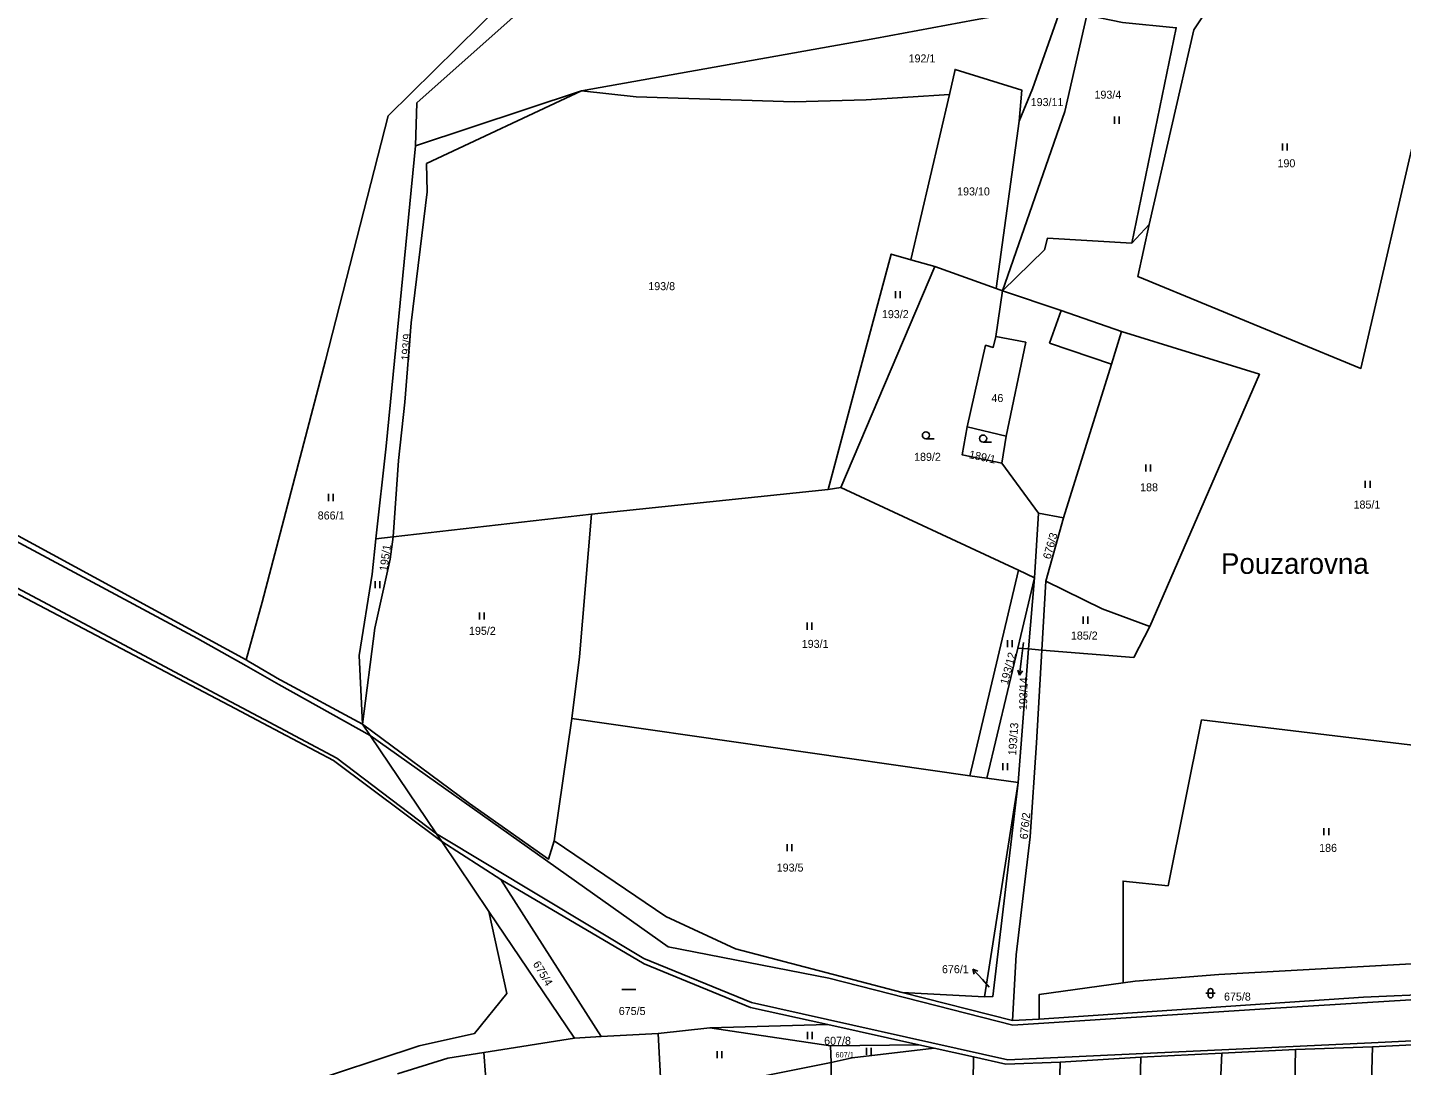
# Model space of a CAD drawing. Extents: x -7483133 to -743907, y -11317770 to -1129777.
# Drawn here: x -747346.2 to -747054.3, y -1132299.2 to -1132078.7 of the extents above; entities that cross this region are included whole.
import ezdxf

# ---------------------------------------------------------------- set-up
doc = ezdxf.new("R2010")
doc.units = 0
for name, color, linetype in [('Hranice parcel', 7, 'Continuous'), ('Parcelní čísla', 7, 'Continuous'), ('Pop  PČ popisy', 7, 'Continuous'), ('Vnitřní kresba', 7, 'Continuous'), ('Značky kultur', 7, 'Continuous')]:
    doc.layers.add(name, color=color, linetype=linetype)

msp = doc.modelspace()

# ---------------------------------------------------------------- linework, layer by layer
at = {"layer": 'Hranice parcel'}
for p, q in [((-747263.75, -1132103.85), (-747228.47, -1132092.15)), ((-747263.75, -1132103.85), (-747228.47, -1132092.15)), ((-747158.5, -1132128.05), (-747150.29, -1132092.96)), ((-747140.38, -1132134.18), (-747135.55, -1132098.59)), ((-747269.98, -1132167.65), (-747263.75, -1132103.85)), ((-747269.98, -1132167.65), (-747263.75, -1132103.85)), ((-747107.91, -1132120.57), (-747111.59, -1132124.55)), ((-747153.41, -1132129.5), (-747173.44, -1132176.4)), ((-747153.41, -1132129.5), (-747158.5, -1132128.05)), ((-747140.38, -1132134.18), (-747153.41, -1132129.5)), ((-747139.05, -1132134.66), (-747140.38, -1132134.18)), ((-747272.17, -1132187.34), (-747269.98, -1132167.65)), ((-747272.17, -1132187.34), (-747269.98, -1132167.65)), ((-747139.22, -1132171.24), (-747131.42, -1132181.87)), ((-747176.09, -1132176.86), (-747226.39, -1132182.08)), ((-747173.44, -1132176.4), (-747176.09, -1132176.86)), ((-747173.44, -1132176.4), (-747135.67, -1132194.01)), ((-747268.52, -1132186.91), (-747226.39, -1132182.08)), ((-747132.29, -1132195.65), (-747131.42, -1132181.87)), ((-747131.42, -1132181.87), (-747126.13, -1132182.86)), ((-747126.13, -1132182.86), (-747129.83, -1132196.35)), ((-747273, -1132194.85), (-747272.17, -1132187.34)), ((-747273, -1132194.85), (-747272.17, -1132187.34)), ((-747272.17, -1132187.34), (-747268.52, -1132186.91)), ((-747145.99, -1132237.68), (-747135.67, -1132194.01)), ((-747135.67, -1132194.01), (-747132.29, -1132195.65)), ((-747135.81, -1132210.59), (-747132.29, -1132195.65)), ((-747133.51, -1132210.73), (-747132.29, -1132195.65)), ((-747129.83, -1132196.35), (-747130.69, -1132210.98)), ((-747142.36, -1132238.19), (-747135.81, -1132210.59)), ((-747133.51, -1132210.73), (-747135.81, -1132210.59)), ((-747135.71, -1132239.13), (-747133.51, -1132210.73)), ((-747130.69, -1132210.98), (-747133.51, -1132210.73)), ((-747230.54, -1132225.53), (-747234.28, -1132251.53)), ((-747230.54, -1132225.53), (-747145.99, -1132237.68)), ((-747142.36, -1132238.19), (-747145.99, -1132237.68)), ((-747135.71, -1132239.13), (-747142.36, -1132238.19)), ((-747142.9, -1132284.67), (-747135.71, -1132239.13)), ((-747248.16, -1132266.52), (-747258.19, -1132251.66)), ((-747258.19, -1132251.66), (-747245.64, -1132259.69)), ((-747248.16, -1132266.52), (-747258.19, -1132251.66)), ((-747224.29, -1132293.07), (-747245.64, -1132259.69)), ((-747230, -1132293.43), (-747248.16, -1132266.52)), ((-747230, -1132293.43), (-747248.16, -1132266.52)), ((-747160.38, -1132283.74), (-747142.9, -1132284.67)), ((-747136.97, -1132289.67), (-747160.38, -1132283.74)), ((-747212.18, -1132292.42), (-747201.25, -1132291.26)), ((-747201.25, -1132291.26), (-747176.19, -1132290.5)), ((-747175.58, -1132295.03), (-747201.25, -1132291.26)), ((-747176.19, -1132290.5), (-747156.87, -1132294.81)), ((-747136.97, -1132289.67), (-747131.25, -1132289.37)), ((-747249.27, -1132296.46), (-747230, -1132293.43)), ((-747249.27, -1132296.46), (-747230, -1132293.43)), ((-747230, -1132293.43), (-747224.29, -1132293.07)), ((-747224.29, -1132293.07), (-747212.18, -1132292.42)), ((-747212.18, -1132292.42), (-747211.41, -1132307.23)), ((-747249.27, -1132296.46), (-747247.52, -1132319.59)), ((-747156.87, -1132294.81), (-747175.58, -1132295.03)), ((-747175.58, -1132295.03), (-747175.44, -1132298.6)), ((-747156.87, -1132294.81), (-747153.58, -1132295.54)), ((-747153.58, -1132295.54), (-747145.2, -1132297.4)), ((-747109.65, -1132297.48), (-747092.43, -1132296.62)), ((-747092.43, -1132296.62), (-747076.79, -1132295.83)), ((-747076.79, -1132295.83), (-747060.43, -1132295.27)), ((-747060.43, -1132295.27), (-747044.14, -1132294.41)), ((-747126.8, -1132298.51), (-747109.65, -1132297.48))]:
    msp.add_line(p, q, dxfattribs=at)
for points in [[(-747677.59, -1131870.17), (-747657.84, -1131883.3), (-747627.77, -1131904.51), (-747602.54, -1131922.38), (-747575.35, -1131952.76), (-747527.98, -1132005.67), (-747484.7, -1132053.47), (-747466.25, -1132073.95), (-747424.9, -1132119.88), (-747377.31, -1132170.88), (-747299.75, -1132213.05)], [(-747258.19, -1132251.66), (-747281.16, -1132234.43), (-747296.21, -1132226.5), (-747303.31, -1132222.76), (-747384.2, -1132180.15), (-747476.98, -1132079.32), (-747551.95, -1131996.25), (-747608.69, -1131932.57), (-747681.55, -1131879.32), (-747717.34, -1131873.06)], [(-747299.75, -1132213.05), (-747296.34, -1132200.82), (-747282.88, -1132149.41), (-747269.58, -1132097.49), (-747245.11, -1132073.4), (-747236.79, -1132069.7), (-747224.47, -1132064.21), (-747203.37, -1132054.82), (-747145.49, -1132044.7), (-747109.66, -1132039.16), (-747102.43, -1132037.5)], [(-747263.75, -1132103.85), (-747263.48, -1132094.73), (-747243.01, -1132076.52), (-747239.61, -1132074.64), (-747229.58, -1132069.12), (-747226.57, -1132067.9), (-747204.37, -1132058.93), (-747184.23, -1132054.46), (-747152.75, -1132049.88), (-747102.63, -1132042.55), (-747054.35, -1132037.66)], [(-747087.7, -1132063.18), (-747098.41, -1132079.17), (-747107.91, -1132120.57)], [(-747228.47, -1132092.15), (-747166.2, -1132081.01), (-747144.88, -1132077.08), (-747120.33, -1132072.66)], [(-747228.47, -1132092.15), (-747166.2, -1132081.01), (-747144.88, -1132077.08), (-747120.33, -1132072.66)], [(-747135.55, -1132098.59), (-747132.7, -1132091.74), (-747126.71, -1132074.9), (-747121.11, -1132076.06)], [(-747121.11, -1132076.06), (-747125.84, -1132096.55), (-747139.05, -1132134.66)], [(-747111.59, -1132124.55), (-747102.16, -1132078.75), (-747113.58, -1132077.61), (-747121.11, -1132076.06)], [(-747046.01, -1132078.5), (-747047.24, -1132085.76), (-747050.38, -1132097.04), (-747062.93, -1132151.14), (-747110.31, -1132131.58), (-747107.91, -1132120.57)], [(-747150.29, -1132092.96), (-747149.15, -1132087.61), (-747134.95, -1132092.03), (-747135.55, -1132098.59)], [(-747228.47, -1132092.15), (-747261.41, -1132107.59), (-747261.26, -1132113.58), (-747264.69, -1132141.42), (-747266.01, -1132158.33), (-747267.37, -1132170.68), (-747268.52, -1132186.91)], [(-747150.29, -1132092.96), (-747168.05, -1132094.03), (-747183.35, -1132094.46), (-747216.89, -1132093.46), (-747228.47, -1132092.15)], [(-747111.59, -1132124.55), (-747129.49, -1132123.44), (-747130.15, -1132125.95), (-747139.05, -1132134.66)], [(-747158.5, -1132128.05), (-747162.69, -1132126.85), (-747170.13, -1132154.54), (-747176.09, -1132176.86)], [(-747139.05, -1132134.66), (-747140.45, -1132144.31), (-747141.04, -1132146.66), (-747142.66, -1132146.22), (-747146.56, -1132163.53)], [(-747113.79, -1132143.31), (-747126.6, -1132138.82), (-747139.05, -1132134.66)], [(-747126.13, -1132182.86), (-747115.93, -1132150.23), (-747113.79, -1132143.31)], [(-747113.79, -1132143.31), (-747084.48, -1132152.35), (-747107.77, -1132205.94)], [(-747146.56, -1132163.53), (-747147.61, -1132169.51), (-747139.22, -1132171.24)], [(-747146.56, -1132163.53), (-747138.31, -1132165.52), (-747139.22, -1132171.24)], [(-747226.39, -1132182.08), (-747228.96, -1132212.37), (-747230.54, -1132225.53)], [(-747275.02, -1132226.71), (-747272.43, -1132206.29), (-747269.15, -1132191.66), (-747268.52, -1132186.91)], [(-747275.02, -1132226.71), (-747275.71, -1132212.14), (-747273, -1132194.85)], [(-747275.02, -1132226.71), (-747275.71, -1132212.14), (-747273, -1132194.85)], [(-747129.83, -1132196.35), (-747117.91, -1132202.2), (-747107.77, -1132205.94)], [(-747107.77, -1132205.94), (-747111.16, -1132212.52), (-747130.69, -1132210.98)], [(-747130.69, -1132210.98), (-747131.85, -1132230.7), (-747133.21, -1132250.62), (-747136.13, -1132275.75), (-747136.97, -1132289.67)], [(-747299.75, -1132213.05), (-747299.33, -1132213.3), (-747297.97, -1132214.09), (-747292.64, -1132217.19), (-747292.36, -1132217.35), (-747275.02, -1132226.71)], [(-747258.19, -1132251.66), (-747259.29, -1132250.03), (-747273.4, -1132229.11), (-747275.02, -1132226.71)], [(-747234.28, -1132251.53), (-747235.5, -1132255.39), (-747252.31, -1132243.54), (-747275.02, -1132226.71)], [(-747258.19, -1132251.66), (-747259.29, -1132250.03), (-747273.4, -1132229.11), (-747275.02, -1132226.71)], [(-747113.45, -1132281.67), (-747113.45, -1132260.04), (-747103.89, -1132261.04), (-747096.75, -1132225.79), (-747052.52, -1132231.07), (-747037.53, -1132234.64), (-747033.2, -1132236.24)], [(-747142.9, -1132284.67), (-747141.12, -1132284.6), (-747135.71, -1132239.13)], [(-747234.28, -1132251.53), (-747210.55, -1132267.6), (-747195.78, -1132274.45), (-747160.38, -1132283.74)], [(-747245.64, -1132259.69), (-747215.16, -1132277.65), (-747192.6, -1132286.93), (-747176.19, -1132290.5)], [(-747224.93, -1132773.5), (-747225.72, -1132771.51), (-747263.19, -1132677.97), (-747301.9, -1132583.56), (-747308.87, -1132506.03), (-747317.24, -1132458.97), (-747337.26, -1132332.85), (-747334.04, -1132323.78), (-747320.31, -1132313.98), (-747296.72, -1132306.18), (-747289.13, -1132303.67), (-747262.97, -1132295.03), (-747251.22, -1132292.4), (-747244.35, -1132283.92), (-747248.16, -1132266.52)], [(-747044.43, -1132277.24), (-747093.11, -1132279.88), (-747110.87, -1132281.31), (-747113.45, -1132281.67)], [(-747131.25, -1132289.37), (-747131.29, -1132284.16), (-747113.45, -1132281.67)], [(-747046, -1132283.98), (-747062.36, -1132284.69), (-747131.25, -1132289.37)], [(-747267.6, -1132300.99), (-747256.92, -1132297.67), (-747249.27, -1132296.46)], [(-747267.6, -1132300.99), (-747256.92, -1132297.67), (-747249.27, -1132296.46)], [(-747175.44, -1132298.6), (-747171.01, -1132297.6), (-747153.58, -1132295.54)], [(-747092.43, -1132296.62), (-747093.64, -1132322.66), (-747095.93, -1132401.18), (-747098.72, -1132517.12), (-747102.15, -1132640.46), (-747102.28, -1132678.3), (-747104.4, -1132753.53)], [(-747076.79, -1132295.83), (-747078.66, -1132390.05), (-747080.33, -1132467.43), (-747083.61, -1132583.5), (-747084.89, -1132682.58), (-747087.14, -1132750.76)], [(-747060.43, -1132295.27), (-747061.53, -1132332.94), (-747062.8, -1132413.73), (-747065.53, -1132535.08), (-747067.23, -1132623.45), (-747068.09, -1132673.14), (-747070.51, -1132748.09)], [(-747211.41, -1132307.23), (-747201.92, -1132304.81), (-747194.92, -1132302.52), (-747175.44, -1132298.6)], [(-747175.44, -1132298.6), (-747175.25, -1132346.52), (-747172.69, -1132458.03), (-747168.69, -1132604.22)], [(-747145.2, -1132297.4), (-747146.59, -1132397.3), (-747146.72, -1132435.98), (-747149.71, -1132563.34), (-747151.14, -1132604.73)], [(-747145.2, -1132297.4), (-747138.35, -1132298.93), (-747126.8, -1132298.51)], [(-747126.8, -1132298.51), (-747129.46, -1132399.59), (-747131.89, -1132510.66), (-747134.02, -1132600.6), (-747135.16, -1132669.57), (-747138.3, -1132758.97)], [(-747109.65, -1132297.48), (-747112.78, -1132422), (-747115.35, -1132508.1), (-747118.49, -1132631.03), (-747119.2, -1132688.28), (-747120.52, -1132717.76), (-747121.84, -1132756.33)]]:
    msp.add_lwpolyline(points, dxfattribs=at)
at = {"layer": 'Pop  PČ popisy'}
for p, q in [((-747134.59, -1132209.35), (-747135.06, -1132213.34)), ((-747135.43, -1132216.32), (-747135.8, -1132215.26)), ((-747135.06, -1132213.34), (-747135.43, -1132216.32)), ((-747135.43, -1132216.32), (-747134.81, -1132215.39)), ((-747143.34, -1132280.98), (-747145.35, -1132278.75)), ((-747145.35, -1132278.75), (-747144.31, -1132279.16)), ((-747145.35, -1132278.75), (-747145.05, -1132279.83)), ((-747141.89, -1132282.57), (-747143.34, -1132280.98))]:
    msp.add_line(p, q, dxfattribs=at)
at = {"layer": 'Vnitřní kresba'}
for p, q in [((-747129.04, -1132145.74), (-747126.6, -1132138.82)), ((-747134.12, -1132145.56), (-747140.45, -1132144.31)), ((-747138.31, -1132165.52), (-747134.12, -1132145.56)), ((-747115.93, -1132150.23), (-747129.04, -1132145.74)), ((-747310.05, -1132208.51), (-747378.09, -1132172.01)), ((-747302.97, -1132221.96), (-747383.4, -1132179.12)), ((-747299.75, -1132214.3), (-747310.05, -1132208.51)), ((-747299.75, -1132214.3), (-747292.78, -1132218.26)), ((-747292.78, -1132218.26), (-747273.4, -1132229.11)), ((-747295.89, -1132225.73), (-747302.97, -1132221.96)), ((-747280.48, -1132233.94), (-747295.89, -1132225.73)), ((-747210.12, -1132274.02), (-747273.4, -1132229.11)), ((-747259.29, -1132250.03), (-747280.48, -1132233.94)), ((-747215.24, -1132276.52), (-747259.29, -1132250.03)), ((-747192.4, -1132285.87), (-747215.24, -1132276.52)), ((-747175.98, -1132280.66), (-747210.12, -1132274.02)), ((-747175.98, -1132280.66), (-747136.87, -1132290.65)), ((-747082.22, -1132287.12), (-747046.57, -1132284.9)), ((-747137.94, -1132298.01), (-747192.4, -1132285.87)), ((-747136.87, -1132290.65), (-747082.22, -1132287.12)), ((-747027.14, -1132292.69), (-747060.64, -1132294.41)), ((-747060.64, -1132294.41), (-747137.94, -1132298.01))]:
    msp.add_line(p, q, dxfattribs=at)
at = {"layer": 'Značky kultur'}
for p, q in [((-747115.3, -1132099.13), (-747115.3, -1132097.63)), ((-747114.3, -1132099.13), (-747114.3, -1132097.63)), ((-747079.61, -1132104.84), (-747079.61, -1132103.34)), ((-747078.61, -1132104.84), (-747078.61, -1132103.34)), ((-747161.8, -1132136.2), (-747161.8, -1132134.7)), ((-747160.8, -1132136.2), (-747160.8, -1132134.7)), ((-747155.33, -1132166.08), (-747153.58, -1132166.08)), ((-747143.17, -1132166.78), (-747141.42, -1132166.78)), ((-747108.63, -1132173.06), (-747108.63, -1132171.56)), ((-747107.63, -1132173.06), (-747107.63, -1132171.56)), ((-747061.98, -1132176.48), (-747061.98, -1132174.98)), ((-747060.98, -1132176.48), (-747060.98, -1132174.98)), ((-747282.25, -1132179.3), (-747282.25, -1132177.8)), ((-747281.25, -1132179.3), (-747281.25, -1132177.8)), ((-747272.34, -1132197.81), (-747272.34, -1132196.31)), ((-747271.34, -1132197.81), (-747271.34, -1132196.31)), ((-747250.18, -1132204.45), (-747250.18, -1132202.95)), ((-747249.18, -1132204.45), (-747249.18, -1132202.95)), ((-747180.57, -1132206.64), (-747180.57, -1132205.14)), ((-747179.57, -1132206.64), (-747179.57, -1132205.14)), ((-747121.92, -1132205.36), (-747121.92, -1132203.86)), ((-747120.92, -1132205.36), (-747120.92, -1132203.86)), ((-747138, -1132210.33), (-747138, -1132208.83)), ((-747137, -1132210.33), (-747137, -1132208.83)), ((-747138.98, -1132236.47), (-747138.98, -1132234.97)), ((-747137.98, -1132236.47), (-747137.98, -1132234.97)), ((-747070.76, -1132250.29), (-747070.76, -1132248.79)), ((-747069.76, -1132250.29), (-747069.76, -1132248.79)), ((-747184.82, -1132253.69), (-747184.82, -1132252.19)), ((-747183.82, -1132253.69), (-747183.82, -1132252.19)), ((-747219.94, -1132283.08), (-747216.94, -1132283.08)), ((-747095.85, -1132283.88), (-747093.85, -1132283.88)), ((-747095.35, -1132283.38), (-747095.35, -1132284.38)), ((-747094.35, -1132284.38), (-747094.35, -1132283.38)), ((-747180.49, -1132293.6), (-747180.49, -1132292.1)), ((-747179.49, -1132293.6), (-747179.49, -1132292.1)), ((-747199.69, -1132297.65), (-747199.69, -1132296.15)), ((-747198.69, -1132297.65), (-747198.69, -1132296.15)), ((-747167.93, -1132296.95), (-747167.93, -1132295.45)), ((-747166.93, -1132296.95), (-747166.93, -1132295.45))]:
    msp.add_line(p, q, dxfattribs=at)
for centre in [(-747155.33, -1132165.33), (-747143.17, -1132166.03)]:
    msp.add_circle(centre, 0.75, dxfattribs=at)
for centre, start, end in [((-747094.85, -1132283.38), 0, 180), ((-747094.85, -1132284.38), 180, 359.9879)]:
    msp.add_arc(centre, 0.5, start, end, dxfattribs=at)

# ---------------------------------------------------------------- texts
at = {"layer": 'Parcelní čísla'}
for s, height, p in [('192/1', 1.7, (-747159.01, -1132086.11)), ('193/4', 1.7, (-747119.52, -1132093.82)), ('193/11', 1.7, (-747133.07, -1132095.39)), ('190', 1.7, (-747080.64, -1132108.39)), ('193/10', 1.7, (-747148.7, -1132114.37)), ('193/8', 1.7, (-747214.31, -1132134.5)), ('193/2', 1.7, (-747164.68, -1132140.44)), ('46', 1.7, (-747141.41, -1132158.27)), ('189/2', 1.7, (-747157.84, -1132170.76)), ('188', 1.7, (-747109.82, -1132177.23)), ('185/1', 1.7, (-747064.48, -1132180.9)), ('866/1', 1.7, (-747284.54, -1132183.22)), ('195/2', 1.7, (-747252.4, -1132207.73)), ('193/1', 1.7, (-747181.71, -1132210.5)), ('185/2', 1.7, (-747124.53, -1132208.73)), ('186', 1.7, (-747071.79, -1132253.84)), ('193/5', 1.7, (-747187.03, -1132258.03)), ('676/1', 1.7, (-747151.92, -1132279.62)), ('675/8', 1.7, (-747092, -1132285.44)), ('675/5', 1.7, (-747220.58, -1132288.5)), ('607/8', 1.7, (-747176.95, -1132294.83)), ('607/1', 1.14, (-747174.55, -1132297.52))]:
    msp.add_text(s, height=height, dxfattribs=at).set_placement(p)
for s, rotation, p in [('193/9', 86, (-747265.1, -1132149.51)), ('189/1', 348, (-747146.28, -1132170.17)), ('676/3', 74, (-747128.89, -1132191.79)), ('195/1', 82, (-747269.76, -1132194.29)), ('193/12', 75, (-747137.95, -1132218.44)), ('193/14', 89, (-747133.84, -1132223.74)), ('193/13', 86, (-747136.17, -1132233.39)), ('676/2', 84, (-747133.74, -1132251.23)), ('675/4', 301, (-747238.9, -1132277.66))]:
    msp.add_text(s, height=1.7, rotation=rotation, dxfattribs=at).set_placement(p)
at = {"layer": 'Pop  PČ popisy'}
msp.add_text('Pouzarovna', height=4.4, dxfattribs=at).set_placement((-747092.66, -1132194.78))

doc.saveas('drawing.dxf')
